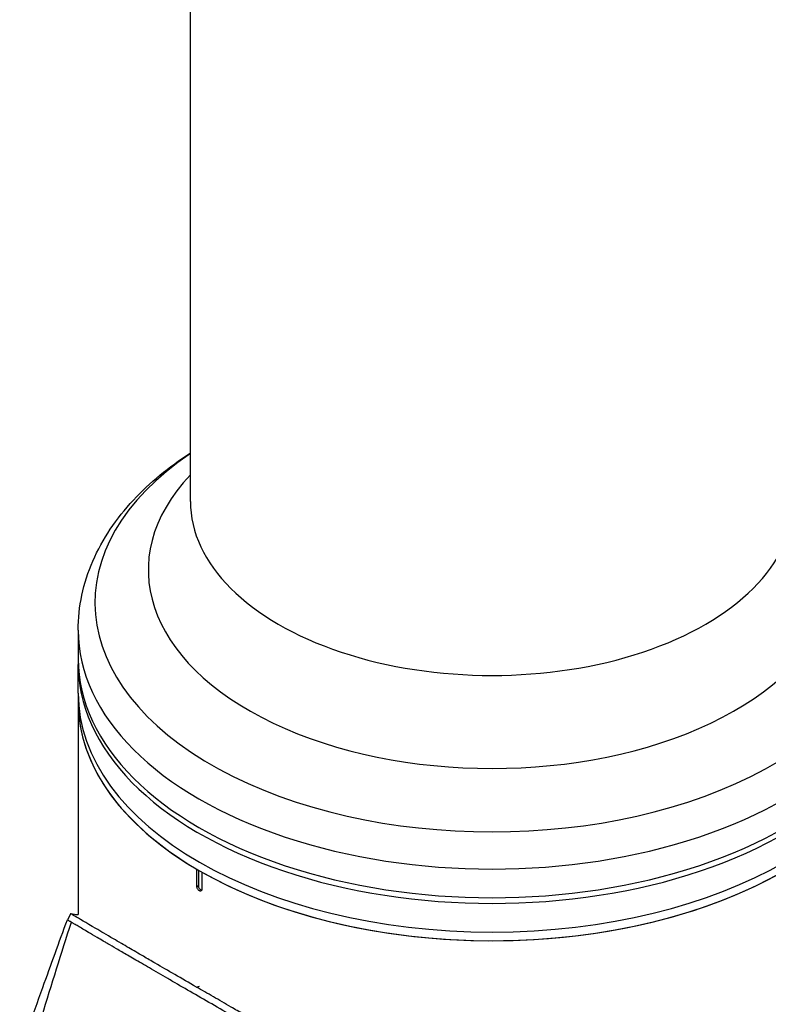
# Model space of a CAD drawing. Header units: millimetres. Extents: x 0 to 4378, y 0 to 2376.
# Tile 289 of 340: x 2536 to 2643, y 1174 to 1314. Entities that reach past the tile are written whole.
import ezdxf

# ---------------------------------------------------------------- set-up
doc = ezdxf.new("R2010")
doc.units = ezdxf.units.MM
doc.header["$LTSCALE"] = 0.2
doc.layers.add('01_Object Line', color=4, linetype='Continuous')

# ---------------------------------------------------------------- blocks, each defined once
blk = doc.blocks.new('A$C990c551b_1')
for p, q in [((-147.93, 211.32), (-147.93, 383.71)), ((-163.93, 192.95), (-163.93, 188.87)), ((-163.93, 183.97), (-163.93, 188.05)), ((-163.93, 183.97), (-163.93, 182.74)), ((-163.93, 182.74), (-163.93, 152.4)), ((-147.01, 156.41), (-147.01, 158.86)), ((-146.79, 158.74), (-146.79, 156.54)), ((-146.3, 158.45), (-146.3, 156.01)), ((-147.01, 156.41), (-146.79, 156.54)), ((-164.97, 152.53), (-165.47, 151.66)), ((-163.93, 152.4), (-163.94, 152.4)), ((-147.08, 142.07), (-146.65, 142.19))]:
    blk.add_line(p, q)
for centre, major_axis, start_param, end_param in [((-104.93, 196.87), (-56.6, 0), 5.575267, 10.132696), ((-104.93, 201.52), (49, 0), 2.641527, 6.783251), ((-104.93, 211.32), (-43, 0), 0, 3.141593), ((-104.93, 192.95), (-59, 0), 0, 3.141593), ((-104.93, 188.05), (59, 0), 3.129608, 6.29517), ((-104.93, 188.87), (-59, 0), 0, 3.141593), ((-104.93, 183.97), (59, 0), 3.141593, 6.283185), ((-104.93, 183.97), (59, 0), 3.141593, 6.283185), ((-104.93, 182.74), (-59, 0), 0, 0.776923), ((-104.93, 182.74), (59, 0), 3.141593, 6.283185), ((-104.93, 182.74), (59, 0), 3.935465, 6.283185), ((-146.44, 156.33), (0.25, -0.433), 3.926991, 5.844637)]:
    blk.add_ellipse(centre, major_axis=major_axis, ratio=0.57735, start_param=start_param, end_param=end_param)
for points, knots in [([(-163.93, 192.95), (-163.93, 196.31), (-163.2, 199.67), (-160.47, 205.94), (-158.49, 208.86), (-153.73, 213.98), (-151, 216.23), (-147.93, 218.23)], [3.9269908, 3.9269908, 3.9269908, 3.9269908, 4.1731827, 4.1731827, 4.4193746, 4.4193746, 4.6506401, 4.6506401, 4.6506401, 4.6506401]), ([(-146.3, 156.01), (-146.3, 155.96), (-146.31, 155.92), (-146.32, 155.88), (-146.33, 155.85), (-146.35, 155.82), (-146.38, 155.79), (-146.4, 155.77), (-146.43, 155.76), (-146.47, 155.75), (-146.5, 155.75), (-146.54, 155.75), (-146.58, 155.77), (-146.6, 155.77), (-146.63, 155.79), (-146.65, 155.8), (-146.69, 155.82), (-146.73, 155.85), (-146.77, 155.89), (-146.81, 155.93), (-146.84, 155.97), (-146.87, 156.02), (-146.9, 156.06), (-146.93, 156.11), (-146.95, 156.17), (-146.97, 156.22), (-146.99, 156.27), (-147, 156.32), (-147, 156.35), (-147.01, 156.38), (-147.01, 156.41)], [0, 0, 0, 0, 0.107468, 0.107468, 0.107468, 0.214935, 0.214935, 0.214935, 0.322405, 0.322405, 0.322405, 0.429877, 0.429877, 0.429877, 0.5, 0.5, 0.5, 0.607468, 0.607468, 0.607468, 0.714935, 0.714935, 0.714935, 0.822405, 0.822405, 0.822405, 0.929877, 0.929877, 0.929877, 1, 1, 1, 1]), ([(-172.26, 132.86), (-172.25, 132.89), (-172.24, 132.91), (-172.21, 133.01), (-172.18, 133.09), (-172.07, 133.39), (-171.99, 133.62), (-171.66, 134.53), (-171.42, 135.21), (-170.44, 137.93), (-169.7, 139.97), (-167.8, 145.23), (-166.64, 148.45), (-165.47, 151.66)], [0, 0, 0, 0, 0.008057, 0.008057, 0.032228, 0.032228, 0.104742, 0.104742, 0.322298, 0.322298, 0.975246, 0.975246, 2.01898, 2.01898, 2.01898, 2.01898]), ([(-164.89, 151.31), (-164.9, 151.31), (-164.91, 151.32), (-164.94, 151.34), (-164.96, 151.35), (-164.99, 151.37), (-165.01, 151.38), (-165.08, 151.42), (-165.12, 151.44), (-165.23, 151.51), (-165.29, 151.55), (-165.37, 151.6), (-165.4, 151.61), (-165.44, 151.64), (-165.45, 151.65), (-165.47, 151.66), (-165.47, 151.66), (-165.47, 151.66)], [-1.0542714, -1.0542714, -1.0542714, -1.0542714, -1.0160112, -1.0160112, -0.9911733, -0.9911733, -0.9414979, -0.9414979, -0.8421441, -0.8421441, -0.6435636, -0.6435636, -0.5113721, -0.5113721, -0.3790245, -0.3790245, -0.2702681, -0.2702681, -0.2702681, -0.2702681]), ([(-147.08, 142.07), (-148.14, 142.68), (-149.16, 143.27), (-151.11, 144.4), (-152.04, 144.94), (-153.52, 145.8), (-154.08, 146.13), (-155.36, 146.87), (-156.05, 147.27), (-157.07, 147.87), (-157.43, 148.08), (-158.16, 148.51), (-158.54, 148.73), (-159.86, 149.5), (-160.7, 149.99), (-162.86, 151.26), (-163.82, 151.83), (-164.66, 152.33), (-164.83, 152.44), (-164.96, 152.52), (-164.97, 152.53), (-164.97, 152.53)], [0, 0, 0, 0, 0.449356, 0.449356, 0.898467, 0.898467, 1.197468, 1.197468, 1.595858, 1.595858, 1.82337, 1.82337, 2.083118, 2.083118, 2.775822, 2.775822, 4.159486, 4.159486, 4.850949, 4.850949, 5.191637, 5.191637, 5.191637, 5.191637]), ([(-112.87, 121.21), (-112.88, 121.22), (-112.95, 121.26), (-113.09, 121.34), (-113.14, 121.37), (-113.31, 121.47), (-113.42, 121.53), (-113.76, 121.72), (-113.98, 121.85), (-114.65, 122.24), (-115.1, 122.49), (-116.44, 123.27), (-117.34, 123.79), (-120.05, 125.35), (-121.87, 126.39), (-124.89, 128.14), (-126.11, 128.83), (-128.92, 130.45), (-130.52, 131.38), (-133.01, 132.81), (-133.91, 133.33), (-135.28, 134.11), (-135.75, 134.39), (-136.72, 134.95), (-137.22, 135.23), (-138.91, 136.2), (-140.07, 136.88), (-142.34, 138.18), (-143.43, 138.81), (-145.56, 140.04), (-146.59, 140.63), (-148.58, 141.78), (-149.54, 142.34), (-150.7, 143.01), (-150.93, 143.14), (-151.61, 143.54), (-152.05, 143.79), (-152.92, 144.3), (-153.35, 144.55), (-154.16, 145.02), (-154.54, 145.24), (-155.61, 145.86), (-156.27, 146.25), (-157.45, 146.93), (-157.97, 147.23), (-158.89, 147.77), (-159.3, 148.01), (-159.78, 148.29), (-159.86, 148.34), (-160.09, 148.47), (-160.22, 148.55), (-160.65, 148.8), (-160.93, 148.97), (-161.66, 149.39), (-162.08, 149.64), (-163.04, 150.21), (-163.53, 150.5), (-164.13, 150.86), (-164.31, 150.96), (-164.51, 151.08), (-164.55, 151.1), (-164.65, 151.16), (-164.7, 151.19), (-164.78, 151.24), (-164.8, 151.25), (-164.84, 151.27), (-164.85, 151.28), (-164.88, 151.3), (-164.89, 151.31), (-164.89, 151.31)], [-1.691817, -1.691817, -1.691817, -1.691817, -1.685693, -1.685693, -1.681725, -1.681725, -1.673789, -1.673789, -1.657916, -1.657916, -1.626174, -1.626174, -1.562675, -1.562675, -1.435698, -1.435698, -1.351034, -1.351034, -1.238185, -1.238185, -1.174022, -1.174022, -1.139664, -1.139664, -1.103057, -1.103057, -1.015385, -1.015385, -0.929461, -0.929461, -0.843958, -0.843958, -0.758525, -0.758525, -0.737003, -0.737003, -0.694304, -0.694304, -0.650672, -0.650672, -0.610004, -0.610004, -0.533695, -0.533695, -0.466986, -0.466986, -0.408715, -0.408715, -0.396001, -0.396001, -0.374521, -0.374521, -0.328153, -0.328153, -0.246913, -0.246913, -0.125005, -0.125005, -0.064057, -0.064057, -0.04882, -0.04882, -0.025982, -0.025982, -0.014544, -0.014544, -0.008825, -0.008825, -0.000001, -0.000001, -0.000001, -0.000001]), ([(-53.7, 88.05), (-53.7, 88.06), (-53.73, 88.07), (-53.81, 88.12), (-53.85, 88.15), (-53.97, 88.22), (-54.08, 88.29), (-54.44, 88.5), (-54.76, 88.69), (-55.91, 89.37), (-56.95, 89.98), (-59.07, 91.21), (-60.02, 91.77), (-62.1, 92.97), (-62.95, 93.47), (-63.29, 93.67), (-63.35, 93.7), (-63.59, 93.85), (-63.78, 93.95), (-64.73, 94.51), (-65.56, 95), (-67.43, 96.09), (-68.47, 96.7), (-70.07, 97.63), (-70.57, 97.92), (-71.24, 98.32), (-71.4, 98.41), (-71.73, 98.6), (-71.89, 98.7), (-72.39, 98.99), (-72.75, 99.19), (-73.77, 99.79), (-74.45, 100.18), (-76.76, 101.52), (-78.45, 102.5), (-81.04, 104), (-81.91, 104.5), (-83.25, 105.27), (-83.7, 105.53), (-85.12, 106.35), (-86.08, 106.91), (-88.01, 108.03), (-88.96, 108.57), (-90.86, 109.68), (-91.81, 110.23), (-93.71, 111.32), (-94.65, 111.87), (-99.28, 114.53), (-103.11, 116.74), (-108.71, 119.97), (-110.39, 120.94), (-115.08, 123.64), (-118.11, 125.38), (-125.73, 129.77), (-130.31, 132.4), (-135.83, 135.59), (-136.92, 136.21), (-138.8, 137.3), (-139.6, 137.76), (-140.97, 138.55), (-141.55, 138.88), (-142.99, 139.71), (-143.83, 140.2), (-145.48, 141.15), (-146.29, 141.62), (-147.08, 142.07)], [0.000001, 0.000001, 0.000001, 0.000001, 0.020999, 0.020999, 0.03362, 0.03362, 0.058853, 0.058853, 0.10929, 0.10929, 0.210139, 0.210139, 0.277387, 0.277387, 0.343259, 0.343259, 0.357255, 0.357255, 0.400141, 0.400141, 0.572106, 0.572106, 0.758153, 0.758153, 0.839265, 0.839265, 0.865124, 0.865124, 0.885821, 0.885821, 0.936976, 0.936976, 1.031169, 1.031169, 1.255712, 1.255712, 1.367089, 1.367089, 1.423303, 1.423303, 1.543936, 1.543936, 1.662482, 1.662482, 1.779397, 1.779397, 1.892284, 1.892284, 2.327177, 2.327177, 2.51121, 2.51121, 2.83327, 2.83327, 3.318061, 3.318061, 3.439024, 3.439024, 3.529698, 3.529698, 3.597738, 3.597738, 3.699741, 3.699741, 3.801674, 3.801674, 3.801674, 3.801674])]:
    blk.add_open_spline(points, degree=3, knots=knots)
for points in [[(-164.97, 152.53), (-164.63, 152.49), (-164.29, 152.44), (-163.94, 152.4)], [(-169.07, 137.95), (-167.72, 142.45), (-166.33, 146.9), (-164.89, 151.31)]]:
    blk.add_open_spline(points, degree=3)

msp = doc.modelspace()

# ---------------------------------------------------------------- block references
at = {"layer": '01_Object Line'}
msp.add_blockref('A$C990c551b_1', (2708.753, 1034.021), dxfattribs=at)

doc.saveas('drawing.dxf')
